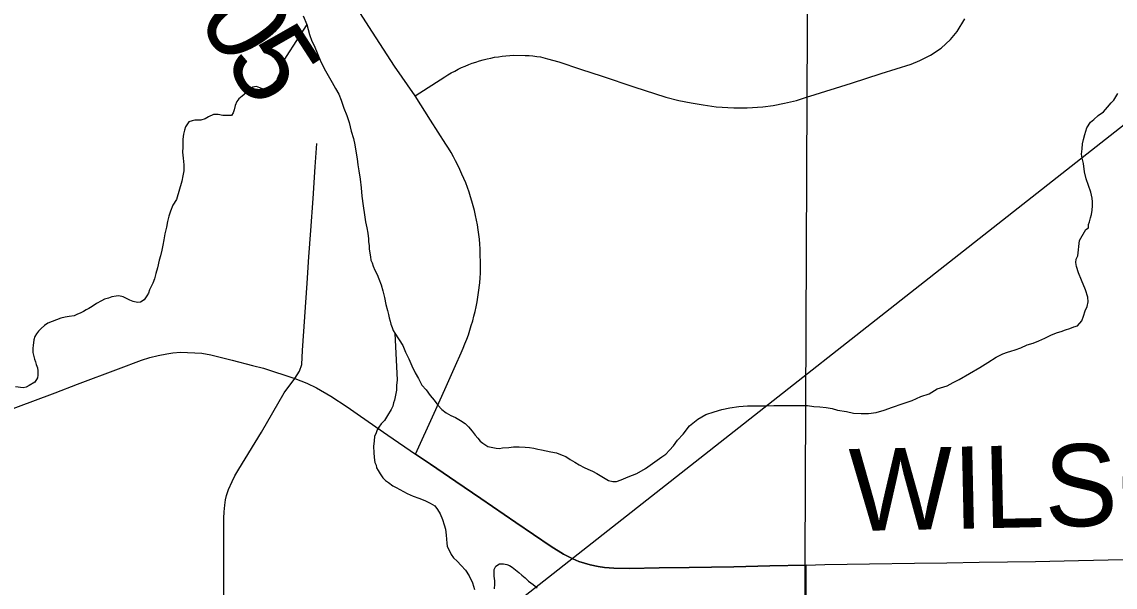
# Model space of a CAD drawing. Extents: x 103424 to 290657, y 38711 to 110967.
# Drawn here: x 214247.6069 to 214247.9855, y 40212.9142 to 40213.1097 of the extents above; entities that cross this region are included whole.
import ezdxf

# ---------------------------------------------------------------- set-up
doc = ezdxf.new("R2010")
doc.units = 0
for name, color, linetype in [('GM_X_Corporation', 7, 'Continuous'), ('GM_X_County_Road', 7, 'Continuous'), ('GM_X_County_Road_Text', 7, 'Continuous'), ('GM_X_Minor_River', 7, 'Continuous'), ('GM_X_Township_Road', 7, 'Continuous'), ('GM_X_Township_Road_Text', 7, 'Continuous'), ('SH_Text', 7, 'Continuous')]:
    doc.layers.add(name, color=color, linetype=linetype)

msp = doc.modelspace()

# ---------------------------------------------------------------- linework, layer by layer
at = {"layer": 'GM_X_Corporation'}
msp.add_lwpolyline([(214247.8786, 40212.61086), (214247.87884, 40212.72545), (214247.87818, 40212.91468), (214247.87812, 40212.92226), (214247.87812, 40212.92324), (214247.8788, 40213.084), (214247.88104, 40213.50671), (214247.88095, 40213.75762)], dxfattribs=at)
msp.add_lwpolyline([(214247.8786, 40212.61086), (214247.87884, 40212.72545), (214247.87818, 40212.91468), (214247.87812, 40212.92226), (214247.87812, 40212.92324), (214247.8788, 40213.084), (214247.88104, 40213.50671), (214247.88095, 40213.75762)], dxfattribs=at)
at = {"layer": 'GM_X_County_Road'}
for points in [[(214247.5966, 40212.97329), (214247.61067, 40212.97852), (214247.6184, 40212.98143), (214247.62612, 40212.98434), (214247.64034, 40212.98968), (214247.64837, 40212.99265), (214247.65119, 40212.99359), (214247.65405, 40212.99427), (214247.65715, 40212.99489), (214247.65919, 40212.99521), (214247.66178, 40212.99542), (214247.66927, 40212.99517), (214247.67232, 40212.99459), (214247.67976, 40212.99275), (214247.6868, 40212.9909), (214247.69052, 40212.9899), (214247.70139, 40212.98639), (214247.70552, 40212.98479), (214247.70894, 40212.9831), (214247.71391, 40212.9802), (214247.71957, 40212.97653), (214247.7241, 40212.97335), (214247.73367, 40212.96674), (214247.74325, 40212.96013)], [(214247.74325, 40212.96013), (214247.74844, 40212.95674), (214247.75713, 40212.95076), (214247.76582, 40212.94478), (214247.778, 40212.93652), (214247.79018, 40212.92825), (214247.7944, 40212.92559), (214247.79764, 40212.92391), (214247.79971, 40212.92307), (214247.80366, 40212.92186), (214247.8065, 40212.9213), (214247.80868, 40212.92096), (214247.81188, 40212.92075), (214247.81727, 40212.92066), (214247.8276, 40212.92079), (214247.83794, 40212.92093), (214247.85347, 40212.92123), (214247.86591, 40212.92148), (214247.87845, 40212.92173)], [(214247.87845, 40212.92173), (214247.88491, 40212.92196), (214247.90044, 40212.92219), (214247.91597, 40212.92242), (214247.9272, 40212.9226), (214247.93843, 40212.92276), (214247.94819, 40212.92292), (214247.95795, 40212.92308), (214247.97281, 40212.92334), (214247.98829, 40212.92371)]]:
    msp.add_lwpolyline(points, dxfattribs=at)
at = {"layer": 'GM_X_Minor_River'}
for points in [[(214247.70553, 40213.10881), (214247.69844, 40213.09771), (214247.69769, 40213.09656), (214247.69733, 40213.09504), (214247.69678, 40213.09332), (214247.69604, 40213.0916), (214247.6953, 40213.09007), (214247.69494, 40213.08855), (214247.69457, 40213.08702), (214247.69344, 40213.08625), (214247.69211, 40213.08624), (214247.69116, 40213.08623), (214247.68925, 40213.08697), (214247.68811, 40213.08734), (214247.68678, 40213.08714), (214247.68603, 40213.08618), (214247.68452, 40213.08521), (214247.6832, 40213.08406), (214247.68207, 40213.0831), (214247.68133, 40213.08214), (214247.68077, 40213.0808), (214247.68041, 40213.07928), (214247.68004, 40213.07832), (214247.67948, 40213.07737), (214247.67777, 40213.07735), (214247.67644, 40213.07734), (214247.67491, 40213.0777), (214247.6732, 40213.07768), (214247.6715, 40213.07691), (214247.67037, 40213.07614), (214247.66885, 40213.07574), (214247.66771, 40213.07573), (214247.66676, 40213.07572), (214247.66582, 40213.07552), (214247.66468, 40213.07513), (214247.66356, 40213.07341), (214247.66319, 40213.07226), (214247.66283, 40213.07093), (214247.66266, 40213.06921), (214247.66267, 40213.06788), (214247.66269, 40213.06636), (214247.66252, 40213.06465), (214247.66274, 40213.06256), (214247.66295, 40213.06028), (214247.66298, 40213.05819), (214247.66262, 40213.05647), (214247.66226, 40213.05457), (214247.66043, 40213.04828), (214247.65912, 40213.04636), (214247.65839, 40213.04426), (214247.65784, 40213.04255), (214247.65729, 40213.04064), (214247.65693, 40213.03874), (214247.65639, 40213.03645), (214247.65603, 40213.03435), (214247.65567, 40213.03245), (214247.65531, 40213.03073), (214247.65495, 40213.02883), (214247.6544, 40213.0273), (214247.65386, 40213.02464), (214247.65331, 40213.02273), (214247.65277, 40213.02082), (214247.65222, 40213.0193), (214247.65166, 40213.01815), (214247.6511, 40213.017), (214247.65073, 40213.01586), (214247.65017, 40213.0149), (214247.64924, 40213.01356), (214247.64792, 40213.01279), (214247.64697, 40213.01259), (214247.64545, 40213.01296), (214247.6443, 40213.01351), (214247.64315, 40213.01407), (214247.64201, 40213.01463), (214247.64048, 40213.015), (214247.63953, 40213.0148), (214247.63801, 40213.01459), (214247.63688, 40213.0142), (214247.63555, 40213.01381), (214247.63442, 40213.01323), (214247.63272, 40213.01226), (214247.63121, 40213.01129), (214247.63008, 40213.01052), (214247.62913, 40213.01013), (214247.62819, 40213.00955), (214247.62706, 40213.00897), (214247.62611, 40213.00858), (214247.62498, 40213.008), (214247.62327, 40213.00779), (214247.62194, 40213.00759), (214247.62042, 40213.00719), (214247.61588, 40213.00544), (214247.61475, 40213.00466), (214247.61362, 40213.0037), (214247.61268, 40213.00274), (214247.61193, 40213.00178), (214247.61137, 40213.00083), (214247.61101, 40212.99968), (214247.61084, 40212.99778), (214247.61066, 40212.99683), (214247.61068, 40212.99531)], [(214247.70436, 40213.11184), (214247.70553, 40213.10881), (214247.70652, 40213.10539), (214247.70731, 40213.10312), (214247.70789, 40213.10199), (214247.70829, 40213.10104), (214247.71024, 40213.0965), (214247.7116, 40213.09366), (214247.71296, 40213.0912), (214247.71432, 40213.08874), (214247.71549, 40213.08666), (214247.71665, 40213.08477), (214247.71743, 40213.08269), (214247.71842, 40213.07985), (214247.7194, 40213.07738), (214247.72018, 40213.07492), (214247.72098, 40213.07189), (214247.72177, 40213.06942), (214247.72217, 40213.06714), (214247.72258, 40213.06506), (214247.72299, 40213.0624), (214247.7232, 40213.06031), (214247.72361, 40213.05822), (214247.72402, 40213.05537), (214247.72444, 40213.05234), (214247.72466, 40213.04949), (214247.72508, 40213.04607), (214247.7255, 40213.04303), (214247.7259, 40213.04056), (214247.72631, 40213.03848), (214247.72671, 40213.03658), (214247.72692, 40213.03468), (214247.72694, 40213.03373), (214247.72714, 40213.03221), (214247.72715, 40213.03126), (214247.72736, 40213.02974), (214247.72757, 40213.02841), (214247.72777, 40213.02727), (214247.72816, 40213.02633), (214247.72855, 40213.02519), (214247.72914, 40213.02386), (214247.72992, 40213.02235), (214247.73051, 40213.02084), (214247.73129, 40213.01875), (214247.73188, 40213.01667), (214247.73248, 40213.01439), (214247.73289, 40213.01192), (214247.73349, 40213.00984), (214247.73388, 40213.00851), (214247.73408, 40213.00737)], [(214247.92728, 40212.98382), (214247.92936, 40212.98498), (214247.93144, 40212.98595), (214247.93861, 40212.9902), (214247.94144, 40212.99194), (214247.94427, 40212.99368), (214247.94654, 40212.99484), (214247.94824, 40212.99543), (214247.94938, 40212.99582), (214247.9509, 40212.99622), (214247.95279, 40212.997), (214247.95506, 40212.99797), (214247.95714, 40212.99856), (214247.95903, 40212.99934), (214247.96111, 40213.00031), (214247.96338, 40213.00148), (214247.96546, 40213.00226), (214247.96679, 40213.00265), (214247.9683, 40213.00323), (214247.96982, 40213.00363), (214247.97114, 40213.00421), (214247.97247, 40213.00461), (214247.97397, 40213.00633), (214247.97452, 40213.00786), (214247.97507, 40213.00977), (214247.97581, 40213.01129), (214247.97617, 40213.01282), (214247.97596, 40213.01453), (214247.97517, 40213.01699), (214247.9738, 40213.0204), (214247.97283, 40213.02286), (214247.97204, 40213.02514), (214247.97183, 40213.02646), (214247.97201, 40213.02761), (214247.97257, 40213.02875), (214247.97308, 40213.03408), (214247.97531, 40213.03791), (214247.97626, 40213.03849), (214247.97624, 40213.03963), (214247.97661, 40213.04058), (214247.97698, 40213.04192), (214247.97734, 40213.04306), (214247.97752, 40213.04458), (214247.97769, 40213.04611), (214247.97767, 40213.04744), (214247.97747, 40213.04877), (214247.97706, 40213.05085), (214247.97628, 40213.05313), (214247.97549, 40213.0554), (214247.97489, 40213.05787), (214247.97448, 40213.06071), (214247.97408, 40213.06261), (214247.97387, 40213.06394), (214247.97404, 40213.06584), (214247.97421, 40213.06756), (214247.97457, 40213.06908), (214247.97493, 40213.07079), (214247.97566, 40213.07308), (214247.97697, 40213.075), (214247.9781, 40213.07596), (214247.97961, 40213.07731), (214247.98149, 40213.07866), (214247.9828, 40213.08019), (214247.98412, 40213.08172), (214247.98506, 40213.08268), (214247.98636, 40213.08498)], [(214247.73408, 40213.00737), (214247.73448, 40213.00624), (214247.73468, 40213.0051), (214247.73507, 40213.00396), (214247.73547, 40213.00301), (214247.73605, 40213.00207), (214247.73876, 40212.99772), (214247.73973, 40212.99545), (214247.7409, 40212.99318), (214247.74188, 40212.99072), (214247.74305, 40212.98826), (214247.74421, 40212.98637), (214247.74538, 40212.9841), (214247.74692, 40212.9824), (214247.74827, 40212.98052), (214247.74962, 40212.97882), (214247.75097, 40212.97712), (214247.75232, 40212.97561), (214247.75385, 40212.97449), (214247.75538, 40212.97355), (214247.7571, 40212.97281), (214247.75883, 40212.97187), (214247.76036, 40212.97075), (214247.76151, 40212.96962), (214247.76286, 40212.96811), (214247.76383, 40212.96679), (214247.76479, 40212.96566), (214247.76556, 40212.96472), (214247.76652, 40212.96397), (214247.76824, 40212.96284), (214247.76996, 40212.96248), (214247.7711, 40212.9623), (214247.77224, 40212.96212), (214247.77338, 40212.96232), (214247.77547, 40212.96253), (214247.77718, 40212.96274), (214247.77908, 40212.96276), (214247.78117, 40212.96259), (214247.78269, 40212.96242), (214247.78422, 40212.96224), (214247.78555, 40212.96187), (214247.78688, 40212.9617), (214247.78841, 40212.96133), (214247.79012, 40212.96097), (214247.79203, 40212.96061), (214247.79394, 40212.95987), (214247.79528, 40212.95931), (214247.79681, 40212.95837), (214247.79834, 40212.95744), (214247.79987, 40212.9565), (214247.80159, 40212.95557), (214247.80293, 40212.95501), (214247.80446, 40212.95427), (214247.80599, 40212.95352), (214247.81001, 40212.95109), (214247.81153, 40212.95072), (214247.81286, 40212.95074), (214247.81438, 40212.95132), (214247.81683, 40212.9523), (214247.81986, 40212.95347), (214247.82288, 40212.95521), (214247.82609, 40212.95752), (214247.82854, 40212.95926), (214247.82986, 40212.96022), (214247.83117, 40212.96157), (214247.83249, 40212.9631), (214247.83398, 40212.96502), (214247.83586, 40212.96713), (214247.83811, 40212.97), (214247.84093, 40212.97231), (214247.84376, 40212.97386), (214247.8466, 40212.97484), (214247.84926, 40212.97562), (214247.8521, 40212.97622), (214247.85514, 40212.97663), (214247.85818, 40212.97685), (214247.86084, 40212.97688), (214247.86445, 40212.97692), (214247.8673, 40212.97695), (214247.87034, 40212.97698), (214247.87319, 40212.977), (214247.87623, 40212.97703), (214247.87889, 40212.97706), (214247.88118, 40212.9767), (214247.88327, 40212.97653), (214247.88536, 40212.97636), (214247.88746, 40212.976), (214247.88936, 40212.97545), (214247.89241, 40212.97491), (214247.89489, 40212.97437), (214247.89755, 40212.9742), (214247.90002, 40212.97423), (214247.90268, 40212.97463), (214247.90552, 40212.97542), (214247.90836, 40212.9764), (214247.91177, 40212.97758), (214247.91517, 40212.97875), (214247.9182, 40212.98011), (214247.92104, 40212.98109), (214247.92387, 40212.98283), (214247.92728, 40212.98382)], [(214247.73605, 40213.00207), (214247.73681, 40212.98573), (214247.73664, 40212.98401), (214247.73666, 40212.9823), (214247.7363, 40212.98059), (214247.73594, 40212.97887), (214247.73557, 40212.97792), (214247.73539, 40212.97678), (214247.73483, 40212.97563), (214247.73353, 40212.97352), (214247.73241, 40212.9718), (214247.73128, 40212.97065), (214247.73053, 40212.9695), (214247.72997, 40212.96855), (214247.7296, 40212.96759), (214247.72905, 40212.96626), (214247.72888, 40212.96473), (214247.72871, 40212.96283), (214247.72873, 40212.96074), (214247.72894, 40212.95903), (214247.72915, 40212.95732), (214247.72954, 40212.95637), (214247.72975, 40212.95542), (214247.73033, 40212.95448), (214247.73091, 40212.95335), (214247.73188, 40212.95202), (214247.73284, 40212.95108), (214247.7338, 40212.95033), (214247.73533, 40212.94921), (214247.73648, 40212.94865), (214247.73782, 40212.9479), (214247.7403, 40212.94659), (214247.7424, 40212.94566), (214247.74431, 40212.94492), (214247.74641, 40212.94418), (214247.74832, 40212.94325), (214247.74986, 40212.94232), (214247.75082, 40212.941), (214247.75179, 40212.93948), (214247.75257, 40212.93759), (214247.75316, 40212.93569), (214247.75356, 40212.93418), (214247.75378, 40212.93209), (214247.75398, 40212.93076), (214247.754, 40212.92943), (214247.7542, 40212.92829), (214247.75556, 40212.92545), (214247.75634, 40212.92432), (214247.75768, 40212.92319), (214247.75903, 40212.92168), (214247.76057, 40212.91999), (214247.76173, 40212.9181), (214247.7629, 40212.91564), (214247.76369, 40212.91337)], [(214247.61068, 40212.99531), (214247.61107, 40212.99398), (214247.61128, 40212.99303), (214247.61167, 40212.99209), (214247.61187, 40212.99114), (214247.61226, 40212.99), (214247.61246, 40212.98905), (214247.61248, 40212.98753), (214247.6123, 40212.98658), (214247.61137, 40212.98505), (214247.60948, 40212.98389), (214247.60835, 40212.98331), (214247.6074, 40212.98311), (214247.60473, 40212.98346)], [(214247.77053, 40212.91362), (214247.7707, 40212.91515), (214247.77069, 40212.91629), (214247.77048, 40212.918), (214247.77046, 40212.91933), (214247.77045, 40212.92028), (214247.77101, 40212.92142), (214247.77233, 40212.9222), (214247.77366, 40212.92221), (214247.7748, 40212.92203), (214247.77576, 40212.92166), (214247.77671, 40212.9211), (214247.77786, 40212.92016), (214247.77901, 40212.91922), (214247.77998, 40212.91828), (214247.78113, 40212.91734), (214247.78228, 40212.91621), (214247.784, 40212.91509), (214247.78535, 40212.91396)]]:
    msp.add_lwpolyline(points, dxfattribs=at)
at = {"layer": 'GM_X_Township_Road'}
for points in [[(214247.74325, 40212.96013), (214247.74961, 40212.97431), (214247.75332, 40212.98257), (214247.75703, 40212.99084), (214247.75902, 40212.99526), (214247.75969, 40212.9968), (214247.76033, 40212.99835), (214247.76094, 40212.99991), (214247.76151, 40213.00149), (214247.76203, 40213.00308), (214247.76253, 40213.00468), (214247.76301, 40213.00628), (214247.76344, 40213.00791), (214247.76384, 40213.00954), (214247.76419, 40213.01117), (214247.7645, 40213.01282), (214247.76479, 40213.01447), (214247.76505, 40213.01613), (214247.76543, 40213.01945), (214247.76555, 40213.02113), (214247.76567, 40213.0228), (214247.76572, 40213.02448), (214247.7656, 40213.03118), (214247.76548, 40213.03285), (214247.76532, 40213.03452), (214247.76513, 40213.03618), (214247.7649, 40213.03784), (214247.76463, 40213.03949), (214247.76433, 40213.04114), (214247.76397, 40213.04278), (214247.76359, 40213.04442), (214247.76319, 40213.04604), (214247.76274, 40213.04766), (214247.76225, 40213.04926), (214247.76173, 40213.05085), (214247.76118, 40213.05243), (214247.76059, 40213.054), (214247.75995, 40213.05556), (214247.75929, 40213.0571), (214247.7586, 40213.05862), (214247.75787, 40213.06013), (214247.75711, 40213.06162), (214247.75633, 40213.0631), (214247.7555, 40213.06456), (214247.75465, 40213.066), (214247.75375, 40213.06742), (214247.7484, 40213.07577), (214247.74305, 40213.08412), (214247.73591, 40213.0944), (214247.72835, 40213.10618), (214247.72079, 40213.11796)], [(214247.87979, 40213.08403), (214247.89415, 40213.08856), (214247.90451, 40213.09183), (214247.91488, 40213.09511), (214247.91787, 40213.0964), (214247.92156, 40213.09821), (214247.92519, 40213.10069), (214247.92848, 40213.10361), (214247.93081, 40213.10646), (214247.93339, 40213.11074)], [(214247.74305, 40213.08412), (214247.75331, 40213.09071), (214247.75445, 40213.09142), (214247.75561, 40213.09209), (214247.75677, 40213.09273), (214247.75795, 40213.09333), (214247.75916, 40213.09391), (214247.7604, 40213.09444), (214247.76163, 40213.09495), (214247.76286, 40213.09541), (214247.76414, 40213.09585), (214247.7654, 40213.09625), (214247.76668, 40213.09661), (214247.76798, 40213.09693), (214247.76928, 40213.09723), (214247.77058, 40213.09748), (214247.77191, 40213.09769), (214247.77321, 40213.09787), (214247.77454, 40213.09801), (214247.77589, 40213.09811), (214247.77722, 40213.09819), (214247.78122, 40213.09815), (214247.78255, 40213.09807), (214247.78388, 40213.09795), (214247.7852, 40213.09779), (214247.7865, 40213.0976), (214247.78896, 40213.09698), (214247.7928, 40213.09592), (214247.8003, 40213.09341), (214247.80779, 40213.0909), (214247.81885, 40213.0873), (214247.82992, 40213.08371), (214247.83436, 40213.08259), (214247.83869, 40213.08176), (214247.84278, 40213.08099), (214247.84731, 40213.08038), (214247.85342, 40213.07995), (214247.85803, 40213.08004), (214247.86353, 40213.08033), (214247.86703, 40213.08084), (214247.87103, 40213.08165), (214247.87517, 40213.08256), (214247.87933, 40213.08388), (214247.87979, 40213.08403)], [(214247.70139, 40212.98639), (214247.70301, 40212.98891), (214247.70383, 40212.99119), (214247.70409, 40212.99601), (214247.70486, 40213.00768), (214247.70564, 40213.01935), (214247.70628, 40213.02845), (214247.70693, 40213.03754), (214247.70772, 40213.04858), (214247.70851, 40213.05961), (214247.70908, 40213.06764)], [(214247.67672, 40212.85883), (214247.67679, 40212.9229), (214247.67684, 40212.93804), (214247.67698, 40212.94021), (214247.67714, 40212.94254), (214247.67736, 40212.94434), (214247.67774, 40212.94592), (214247.67839, 40212.9479), (214247.67971, 40212.95069), (214247.68063, 40212.95265), (214247.68198, 40212.95494), (214247.68984, 40212.96779), (214247.69378, 40212.97458), (214247.69772, 40212.98137), (214247.70139, 40212.98639)], [(214247.87845, 40212.92173), (214247.86591, 40212.92148), (214247.85347, 40212.92123), (214247.83794, 40212.92093), (214247.8276, 40212.92079), (214247.81727, 40212.92066), (214247.81188, 40212.92075), (214247.80868, 40212.92096), (214247.8065, 40212.9213), (214247.80366, 40212.92186), (214247.79971, 40212.92307), (214247.79764, 40212.92391), (214247.7944, 40212.92559), (214247.79018, 40212.92825), (214247.778, 40212.93652), (214247.76582, 40212.94478), (214247.75713, 40212.95076), (214247.74844, 40212.95674), (214247.74325, 40212.96013)], [(214247.87861, 40212.64166), (214247.87866, 40212.6535), (214247.87871, 40212.66534), (214247.87875, 40212.68087), (214247.87879, 40212.6956), (214247.87883, 40212.71033), (214247.87889, 40212.72518), (214247.87875, 40212.73953), (214247.87862, 40212.75387), (214247.87857, 40212.76941), (214247.87852, 40212.78494), (214247.87847, 40212.80048), (214247.87842, 40212.81601), (214247.87839, 40212.82692), (214247.87835, 40212.83783), (214247.87845, 40212.92173)]]:
    msp.add_lwpolyline(points, dxfattribs=at)
at = {"layer": 'SH_Text'}
msp.add_line((214265.04189, 40226.47703), (214234.64719, 40202.58867), dxfattribs=at)

# ---------------------------------------------------------------- texts
at = {"layer": 'GM_X_County_Road_Text'}
msp.add_text('WILSON', height=0.028409, rotation=1.2256, dxfattribs=at).set_placement((214247.89369, 40212.93354))
at = {"layer": 'GM_X_Township_Road_Text'}
for s, rotation, p in [('0', 302.7955, (214247.66713, 40213.11123)), ('5', 302.9255, (214247.67665, 40213.09646))]:
    msp.add_text(s, height=0.02841, rotation=rotation, dxfattribs=at).set_placement(p)

doc.saveas('drawing.dxf')
